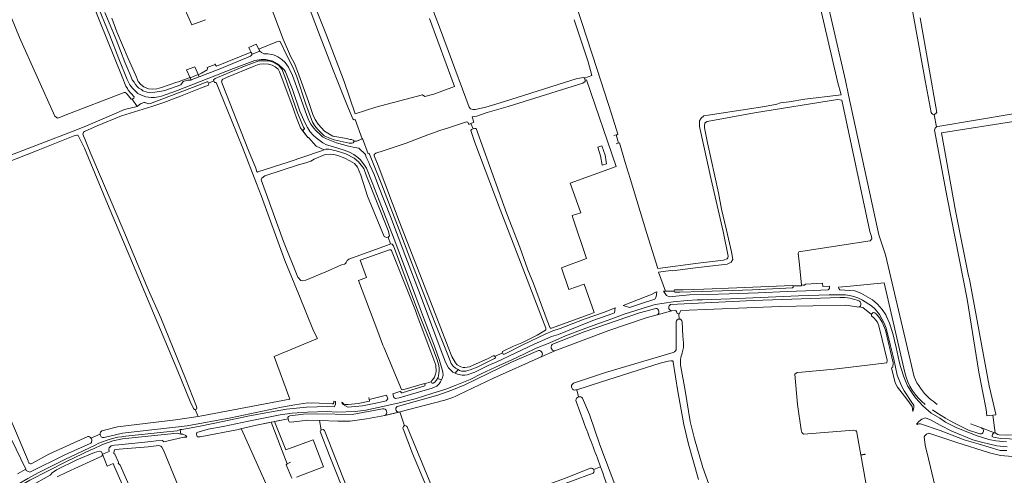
# Model space of a CAD drawing. Header units: metres. Extents: x 209813 to 223847, y 571801 to 587119.
# Tile 438 of 656: x 212218 to 212863, y 582831 to 583129. Entities that reach past the tile are written whole.
import ezdxf

# ---------------------------------------------------------------- set-up
doc = ezdxf.new("R2010")
doc.units = ezdxf.units.M
for name, color, linetype, lineweight in [('B-RO-GK-BESCHOEIING-G', 8, 'GK-BESCHOEIING', 0), ('B-RO-GR-GRAS-GV', 8, 'Continuous', 0), ('B-RO-GR-GROENVOORZIENING-GV', 8, 'Continuous', 0), ('B-RO-KW-KUNSTWERK_DEK-GV', 8, 'Continuous', 0), ('B-RO-KW-KUNSTWERK_STUW-GV', 8, 'Continuous', 0), ('B-RO-OG-WEG-GV', 8, 'Continuous', 0), ('B-RO-VH-VERHARDING_HALFVERHARDING-GV', 8, 'Continuous', 0), ('B-RO-VH-VERHARDING_PUIN-GV', 8, 'Continuous', 0)]:
    doc.layers.add(name, color=color, linetype=linetype, lineweight=lineweight)
doc.linetypes.add('GK-BESCHOEIING', pattern='A,30,-5,[1,NLCS.shx,S=1,R=0,X=0,Y=0],-5', length=40)

msp = doc.modelspace()

# ---------------------------------------------------------------- linework, layer by layer
at = {"layer": 'B-RO-GK-BESCHOEIING-G', "flags": 128}
for points in [[(212345.984, 583099.929), (212345.805, 583100.362)], [(212346.248, 583099.287), (212345.984, 583099.929)], [(212588.178, 583089.719), (212587.936, 583090.346), (212587.751, 583090.958)], [(212588.261, 583089.504), (212588.178, 583089.719)], [(212513.253, 583061.244), (212514.441, 583061.745)], [(212512.742, 583061.028), (212513.253, 583061.244)], [(212513.731, 583057.425), (212514.779, 583057.766)], [(212514.779, 583057.766), (212515.826, 583058.107)], [(212607.049, 583053.445), (212608.462, 583053.783)], [(212608.462, 583053.783), (212608.944, 583053.898)], [(212608.416, 583048.082), (212609.692, 583048.438)], [(212731.839, 582955.401), (212730.643, 582955.32)], [(212646.551, 582951.476), (212646.533, 582951.888)], [(212646.57, 582951.064), (212646.551, 582951.476)], [(212446.846, 582880.522), (212446.501, 582881.768)], [(212447.018, 582879.895), (212446.846, 582880.522)], [(212395.316, 582839.412), (212393.114, 582838.402)]]:
    msp.add_lwpolyline(points, dxfattribs=at)
at = {"layer": 'B-RO-GR-GRAS-GV', "flags": 128}
for points in [[(212436.743, 583049.734), (212438.632, 583049.762), (212442.059, 583051.302), (212437.567, 583063.954), (212436.904, 583063.772), (212435.996, 583064.325), (212432.173, 583073.749), (212423.259, 583096.334), (212413.656, 583121.142), (212406.383, 583140.106), (212390.086, 583182.081), (212384.943, 583195.601), (212380.219, 583206.994), (212379.676, 583208.001), (212378.841, 583208.605), (212377.693, 583208.665), (212376.345, 583208.393), (212375.686, 583208.806), (212375.321, 583209.638)], [(212355.365, 583200.19), (212353.4, 583199.49), (212333.628, 583191.9), (212306.777, 583181.622), (212314.598, 583162.745), (212317.083, 583156.484), (212320.951, 583147.656), (212323.602, 583148.233), (212327.35, 583147.483), (212328.475, 583145.047), (212328.662, 583141.767), (212323.959, 583140.596), (212326.498, 583135.187), (212327.182, 583133.889), (212330.633, 583125.944), (212339.61, 583129.343)], [(212361.528, 583190.675), (212362.122, 583190.876), (212362.681, 583190.777), (212375.123, 583157.104), (212390.454, 583116.587), (212395.245, 583105.494), (212397.856, 583100.598), (212399.908, 583095.502), (212407.038, 583075.82), (212409.867, 583067.301), (212411.312, 583064.024), (212413.255, 583060.865), (212417.473, 583056.403), (212423.056, 583053.124), (212431.941, 583051.439), (212434.227, 583050.852), (212435.232, 583050.775), (212436.659, 583050.117), (212436.743, 583049.734)], [(212814.843, 583068.548), (212812.883, 583079.105), (212810.842, 583089.475), (212793.703, 583184.877), (212793.74, 583185.335), (212793.782, 583185.567), (212793.848, 583185.793), (212793.936, 583186.012), (212794.046, 583186.22), (212794.176, 583186.417), (212794.325, 583186.599), (212794.492, 583186.765), (212794.675, 583186.913)], [(212582.209, 583138.829), (212595.994, 583096.709), (212605.466, 583067.656), (212609.688, 583054.3), (212608.944, 583053.898), (212608.462, 583053.783), (212610.026, 583048.489), (212610.698, 583048.592), (212614.397, 583035.852), (212617.597, 583025.258), (212628.55, 582989.275), (212635.711, 582966.411), (212662.308, 582969.752), (212678.889, 582971.772), (212681.12, 582972.631), (212681.347, 582972.78), (212681.507, 582973.019), (212681.604, 582973.333), (212681.873, 582974.503), (212678.487, 582990.593), (212670.652, 583024.644), (212663.16, 583059.282), (212663.026, 583062.996), (212664.241, 583064.762), (212665.966, 583066.305), (212668.776, 583066.802), (212705.79, 583072.558), (212713.674, 583074.047), (212716.016, 583074.887), (212721.848, 583075.414), (212732.046, 583077.153), (212754.125, 583079.881), (212755.743, 583080.049), (212753.554, 583088.882), (212732.927, 583177.517)], [(212738.31, 583177.439), (212758.626, 583089.453), (212760.683, 583079.869), (212780.452, 582988.28), (212784.877, 582975.283), (212803.562, 582895.284)], [(212146.127, 583014.529), (212171.492, 583024.992), (212228.528, 583046.904), (212255.824, 583057.441), (212262.838, 583060.334), (212274.878, 583065.571), (212286.495, 583070.39), (212294.768, 583072.356), (212291.609, 583077.176), (212290.873, 583077.349), (212288.166, 583080.475), (212287.559, 583081.286), (212287.057, 583081.714), (212286.399, 583081.603), (212247.765, 583066.879), (212244.577, 583065.403), (212242.607, 583064.812), (212240.916, 583066.066), (212217.777, 583117.622), (212198.107, 583165.814)], [(212405.071, 583153.859), (212418.772, 583119.211), (212430.282, 583088.875), (212437.616, 583067.668), (212451.133, 583071.941), (212481.667, 583080.01), (212483.16, 583079.045), (212489.114, 583080.553), (212502.603, 583085.66), (212486.241, 583130.166)], [(212487.172, 583139.353), (212492.874, 583124.43), (212498.476, 583109.219), (212512.276, 583072.069), (212513.175, 583070.924), (212514.724, 583070.519), (212516.116, 583070.448), (212523.108, 583071.963), (212535.351, 583075.626), (212582.876, 583090.763), (212587.341, 583091.406), (212587.751, 583090.958), (212592.647, 583092.721), (212590.209, 583101.701), (212581.004, 583129.337)], [(212807.539, 583130.597), (212818.44, 583068.451), (212816.863, 583067.039)], [(212334.737, 582869.401), (212337.19, 582869.776), (212394.887, 582880.625), (212384.572, 582908.678), (212412.932, 582920.39), (212410.311, 582925.475), (212400.705, 582949.184), (212391.594, 582971.549), (212375.921, 583014.118), (212372.98, 583021.931), (212363.978, 583045.171), (212356.632, 583063.595), (212348.931, 583082.356), (212346.589, 583088.115), (212345.462, 583088.24), (212345.18, 583088.892), (212345.04, 583089.345), (212341.451, 583087.851), (212341.667, 583087.337), (212341.472, 583086.485), (212336.324, 583084.509), (212323.264, 583079.175), (212312.331, 583075.096), (212304.318, 583072.536), (212295.807, 583069.922), (212284.588, 583066.364), (212268.548, 583059.688), (212260.29, 583056.133), (212259.615, 583055.74), (212259.48, 583054.986), (212259.313, 583054.411), (212264.544, 583041.427), (212286.632, 582989.245), (212301.46, 582954.087), (212310.229, 582934.084), (212326.399, 582894.271), (212333.724, 582875.848), (212333.996, 582874.72), (212333.714, 582874.197), (212332.828, 582873.895)], [(212818.784, 583059.398), (212820.556, 583059.658), (212867.123, 583067.464), (212915.277, 583075.798), (212925.54, 583077.222)], [(212926.062, 583072.906), (212921.288, 583071.928), (212871.546, 583063.065), (212821.608, 583055.3), (212830.71, 583004.076), (212839.177, 582961.467), (212839.886, 582959.339), (212846.41, 582923.629), (212852.829, 582889.353), (212857.126, 582870.977), (212857.161, 582870.434), (212855.275, 582870.141)], [(212513.253, 583061.244), (212511.989, 583060.71), (212511.287, 583062.268), (212510.667, 583062.35), (212509.916, 583062.178), (212499.417, 583058.803), (212493.075, 583056.647), (212485.256, 583053.813), (212470.902, 583048.37), (212455.833, 583043.39), (212451.008, 583041.862), (212449.94, 583041.023), (212449.983, 583040.154), (212452.635, 583033.905), (212466.346, 582997.41), (212489.871, 582936.902), (212498.437, 582914.712), (212500.897, 582908.735), (212503.241, 582904.458), (212504.316, 582903.154), (212506.703, 582901.961), (212508.374, 582901.538), (212509.381, 582901.377), (212512.37, 582901.933), (212524.576, 582907.415), (212528.053, 582909.009), (212528.809, 582909.007), (212528.996, 582908.83), (212529.084, 582908.672), (212534.045, 582910.954), (212533.941, 582911.155), (212534.071, 582911.863), (212541.175, 582915.411), (212546.673, 582917.618), (212556.671, 582922.568), (212562.149, 582925.875), (212562.532, 582926.212), (212562.336, 582927.193), (212546.938, 582967.673), (212532.445, 583004.932), (212515.861, 583048.801), (212513.289, 583056.713), (212513.731, 583057.425), (212514.779, 583057.766)], [(212818.325, 583059.152), (212816.863, 583067.039)], [(212840.471, 582864.585), (212847.709, 582861.826), (212856.323, 582858.743), (212856.672, 582858.567), (212855.275, 582870.141), (212851.316, 582869.688), (212850.719, 582873.921), (212845.956, 582898.395), (212838.283, 582946.152), (212825.187, 583012.827), (212817.013, 583056.86)], [(212271.699, 582860.02), (212281.976, 582862.682), (212320.019, 582867.152), (212334.737, 582869.401), (212332.828, 582873.895), (212332.375, 582873.975), (212331.802, 582874.539), (212329.618, 582879.175), (212321.487, 582899.042), (212297.017, 582957.285), (212275.358, 583008.617), (212260.29, 583045.238), (212256.226, 583053.549), (212255.823, 583053.71), (212255.327, 583053.756), (212254.2, 583053.544), (212253.002, 583052.98), (212229.915, 583043.883), (212208.366, 583035.37), (212168.698, 583019.791), (212148.935, 583011.546)], [(212599.03, 583046.702), (212596.49, 583045.855), (212598.289, 583040.14), (212599.245, 583034.059)], [(212599.03, 583046.702), (212601.253, 583040.669), (212602.205, 583034.848), (212599.245, 583034.059)], [(212766.141, 582941.099), (212758.817, 582942.206), (212715.665, 582941.35), (212650.783, 582938.846), (212650.143, 582937.476), (212650.051, 582936.828), (212649.505, 582936.638), (212649.771, 582933.159)], [(212775.112, 582808.465), (212770.673, 582833.401), (212765.836, 582859.866), (212765.069, 582859.987), (212763.867, 582860.326), (212744.919, 582858.788), (212731.096, 582857.845), (212730.201, 582858.93), (212729.74, 582860.629), (212727.226, 582877.318), (212725.608, 582896.993), (212727.088, 582898.28), (212730.082, 582898.41), (212751.334, 582900.298), (212785.863, 582904.492), (212785.903, 582906.335), (212782.722, 582919.838), (212780.606, 582928.734), (212779.692, 582931.139), (212777.43, 582933.864), (212775.74, 582935.379), (212775.694, 582936.177), (212769.931, 582940.78), (212767.501, 582941.178)], [(212649.505, 582936.638), (212648.355, 582936.767), (212648.232, 582937.723), (212647.588, 582938.722), (212644.937, 582938.62), (212628.254, 582933.949), (212603.731, 582925.802), (212568.429, 582912.353), (212559.319, 582908.395), (212528.082, 582894.408), (212505.327, 582883.53)], [(212647.835, 582914.035), (212647.878, 582931.357)], [(212651.828, 582931.453), (212652.136, 582922.045), (212652.67, 582917.714), (212652.544, 582914.481), (212651.781, 582911.085)], [(212216.498, 582831.727), (212221.879, 582834.817), (212212.397, 582854.804), (212203.662, 582875.562), (212185.575, 582913.917)], [(212189.797, 582916.698), (212203.136, 582887.359), (212215.116, 582859.855), (212223.435, 582840.372)], [(212580.242, 582890.982), (212580.59, 582891.156), (212601.417, 582898.128), (212645.894, 582911.247)], [(212637.359, 582904.205), (212598.336, 582891.775), (212582.647, 582886.921)], [(212644.605, 582905.865), (212644.229, 582905.786)], [(212662.354, 582828.04), (212655.871, 582851.246), (212652.851, 582864.096), (212648.962, 582885.658), (212645.905, 582905.008)], [(212650.834, 582901.881), (212653.7, 582886.394), (212656.921, 582866.096), (212659.694, 582854.794), (212665.255, 582835.976), (212670.208, 582822.022)], [(212583.943, 582882.264), (212582.647, 582886.921), (212582.194, 582886.78)], [(212585.948, 582881.855), (212586.391, 582881.291), (212590.987, 582870.637), (212597.78, 582850.677), (212608.285, 582823.158), (212619.46, 582793.319), (212628.246, 582770.673)], [(212489.496, 582878.393), (212466.794, 582872.356), (212469.811, 582863.274)], [(212587.058, 582866.027), (212582.257, 582879.192)], [(212466.794, 582872.356), (212457.043, 582869.936), (212445.098, 582867.712), (212434.359, 582866.286), (212426.255, 582866.317), (212414.116, 582866.726)], [(212396.152, 582828.934), (212392.374, 582837.752), (212393.114, 582838.402), (212382.661, 582865.618), (212372.988, 582863.739), (212362.446, 582861.309), (212363.221, 582861.115), (212381.323, 582820.738)], [(212414.116, 582866.726), (212406.522, 582866.982), (212395.611, 582865.724), (212394.366, 582865.901), (212393.834, 582866.668), (212393.675, 582867.731), (212384.827, 582866.034), (212392.255, 582847.448), (212410.149, 582854.024), (212416.744, 582836.291), (212399.169, 582829.685)], [(212414.116, 582866.726), (212415.292, 582860.533), (212416.518, 582860.902), (212417.416, 582860.25), (212432.37, 582822.425)], [(212471.635, 582862.67), (212495.969, 582803.75), (212497.688, 582801.766), (212499.012, 582801.369), (212502.319, 582802.692), (212575.344, 582829.018), (212591.067, 582835.253)], [(212856.672, 582858.567), (212858.437, 582857.598), (212859.272, 582857.285), (212863.974, 582857.137), (212877.11, 582857.327), (212885.927, 582857.435), (212899.692, 582857.468), (212909.875, 582857.384), (212919.87, 582857.35), (212927.488, 582857.389), (212930.871, 582857.389), (212930.871, 582862.481)], [(212225.903, 582838.55), (212236.922, 582844.617), (212262.513, 582856.194)], [(212264.58, 582855.248), (212270.489, 582857.766)], [(212429.225, 582822.349), (212420.652, 582844.26), (212414.739, 582859.475), (212415.056, 582860.462), (212415.292, 582860.533)], [(212526.233, 582721.098), (212518.58, 582740.265), (212504.557, 582775.19), (212486.301, 582818.052), (212484.864, 582821.824), (212475.227, 582845.214), (212469.065, 582861.181)], [(212868.06, 582843.158), (212860.097, 582843.735), (212852.916, 582845.587), (212830.974, 582852.614), (212813.37, 582858.422), (212811.705, 582857.867), (212810.565, 582856.757), (212810.143, 582856.135), (212810.841, 582850.664), (212813.162, 582840.669), (212820.184, 582811.168), (212828.564, 582775.394), (212835.801, 582746.363), (212844.146, 582711.213), (212865.073, 582625.389)], [(212328.228, 582807.92), (212312.043, 582847.277), (212310.983, 582849.268), (212310.214, 582849.884), (212309.086, 582850.378), (212301.93, 582849.582), (212283.027, 582847.966), (212279.914, 582847.479), (212279.592, 582845.46), (212279.592, 582845.074), (212280.184, 582844.647), (212282.541, 582839.339), (212282.302, 582838.605), (212282.451, 582838.673), (212283.578, 582837.493), (212296.224, 582809.249)], [(212344, 582690.723), (212331.267, 582719.425), (212287.49, 582819.522), (212280.054, 582836.376), (212279.191, 582838.522), (212275.161, 582836.809), (212272.167, 582844.734), (212271.616, 582843.334), (212248.787, 582832.823), (212242.494, 582829.901)], [(212593.795, 582834.603), (212598.309, 582836.386)], [(212599.119, 582834.209), (212598.309, 582836.386)], [(212593.37, 582832.259), (212579.358, 582827.063), (212522.738, 582806.293), (212501.703, 582797.826), (212500.777, 582796.371), (212501.306, 582793.196), (212508.715, 582775.204), (212528.955, 582723.61), (212530.014, 582722.817), (212532.659, 582723.346), (212576.183, 582741.867), (212583.459, 582743.19), (212605.288, 582753.244), (212619.84, 582758.535), (212620.017, 582758.562), (212625.405, 582759.925)]]:
    msp.add_lwpolyline(points, dxfattribs=at)
for points in [[(212367.728, 583043.52), (212372.523, 583031.951), (212373.185, 583029.609), (212373.515, 583029.516), (212373.835, 583029.573), (212393.66, 583036.006), (212414.869, 583043.12), (212417.268, 583043.987), (212411.991, 583046.552), (212406.979, 583052.225), (212406.666, 583052.235), (212403.514, 583056.068), (212401.842, 583058.536), (212399.157, 583065.118), (212396.107, 583073.865), (212389.215, 583092.263), (212388.035, 583095.205), (212387.049, 583096.932), (212386.133, 583097.742), (212385.094, 583098.465), (212383.209, 583099.434), (212380.775, 583100.238), (212377.719, 583100.49), (212375.07, 583100.193), (212373.573, 583099.858), (212371.354, 583098.902), (212353.412, 583091.382), (212351.966, 583090.705), (212351.013, 583090.354), (212350.607, 583090.143), (212350.273, 583089.561), (212350.118, 583089.036), (212350.47, 583087.538)], [(212589.057, 583090.033), (212588.178, 583089.719), (212588.261, 583089.504), (212588.154, 583088.843), (212586.746, 583087.814), (212537.726, 583072.503), (212524.118, 583068.524), (212517.283, 583066.192), (212514.195, 583065.594), (212515.341, 583062.125), (212513.253, 583061.244), (212514.779, 583057.766), (212515.826, 583058.107), (212516.841, 583057.972), (212536.992, 583002.171), (212545.358, 582980.241), (212550.718, 582965.522), (212554.365, 582956.452), (212563.235, 582932.353), (212565.25, 582927.291), (212566.21, 582927.297), (212590.774, 582936.257), (212594.173, 582937.555), (212587.472, 582956.138), (212577.41, 582952.557), (212572.726, 582966.793), (212589.138, 582972.767), (212580.303, 582998.819), (212579.626, 583001.023), (212585.34, 583002.777), (212578.413, 583022.289), (212608.55, 583033.187)], [(212728.241, 582970.634), (212727.658, 582976.369), (212728.186, 582977.197), (212730.81, 582977.655), (212774.868, 582984.443), (212775.874, 582985.752), (212775.662, 582987.39), (212774.611, 582990.454), (212756.193, 583076.622), (212753.501, 583077.097), (212699.139, 583068.242), (212668.006, 583062.567), (212667.097, 583062.062), (212666.654, 583061.518), (212666.352, 583059.972), (212666.329, 583058.559), (212668.286, 583048.748), (212675.504, 583015.789), (212677.568, 583005.124), (212680.803, 582991.396), (212684.007, 582977.179), (212684.822, 582972.188), (212683.836, 582970.417), (212681.103, 582969.175), (212660.537, 582966.831), (212645.498, 582964.711), (212644.341, 582964.909), (212636.299, 582963.929), (212640.781, 582951.457), (212646.551, 582951.476), (212646.533, 582951.888), (212646.745, 582952.428), (212652.373, 582952.377), (212666.019, 582952.769), (212687.5, 582953.614), (212724.035, 582955.205), (212724.497, 582954.855), (212729.956, 582955.005), (212729.904, 582955.645)], [(212459.263, 582986.903), (212458.032, 582986.529), (212456.467, 582987.193), (212445.588, 583013.762), (212441.217, 583027.548), (212439.088, 583032.647), (212437.092, 583035.028), (212434.126, 583036.954), (212430.805, 583038.59), (212426.226, 583040.322), (212423.632, 583041.086), (212421.439, 583041.276), (212417.956, 583041.072), (212410.661, 583037.967), (212408.552, 583036.645), (212405.355, 583035.484), (212402.925, 583034.815), (212401.058, 583034.55), (212378.438, 583027.117), (212376.416, 583025.574), (212375.965, 583024.399), (212379.559, 583014.758), (212390.65, 582984.053), (212400.027, 582960.554), (212401.935, 582958.441), (212403.292, 582958.212), (212405.211, 582958.6), (212417.324, 582963.69), (212417.826, 582964.004), (212428.658, 582968.767), (212430.597, 582969.228), (212431.25, 582969.633), (212431.661, 582970.22), (212431.898, 582970.712), (212432.242, 582971.597), (212433.427, 582972.499), (212458.743, 582981.657), (212460.186, 582982.271), (212460.773, 582982.412)], [(212468.772, 582886.751), (212482.896, 582890.979), (212483.021, 582890.851), (212487.162, 582892.109), (212487.479, 582892.333), (212487.68, 582892.943), (212488.426, 582893.59), (212489.472, 582895.15), (212490.284, 582897.083), (212490.722, 582898.79), (212490.329, 582902.873), (212487.039, 582911.692), (212478.247, 582935.421), (212477.066, 582938.769), (212461.356, 582978.115), (212460.884, 582978.46), (212459.998, 582978.523), (212440.813, 582971.722), (212445.02, 582960.339), (212439.729, 582958.354), (212452.332, 582925.046), (212455.725, 582916.041), (212456.358, 582914.775), (212467.962, 582887.086)]]:
    msp.add_lwpolyline(points, close=True, dxfattribs=at)
at = {"layer": 'B-RO-GR-GRAS-GV'}
for points in [[(212816.863, 583067.039, -0.2968213), (212814.843, 583068.548)], [(212817.013, 583056.86, -0.2476045), (212818.325, 583059.152)], [(212767.501, 582941.178, -0.1653957), (212766.141, 582941.099)], [(212645.894, 582911.247, 0.3505893), (212647.835, 582914.035)], [(212651.781, 582911.085, 0.1258876), (212650.834, 582901.881)], [(212644.229, 582905.786, 0.0772862), (212637.359, 582904.205)], [(212645.905, 582905.008, 0.5024831), (212644.605, 582905.865)], [(212803.562, 582895.284, 0.1051461), (212813.555, 582881.394)], [(212505.327, 582883.53, -0.0648681), (212489.496, 582878.393)], [(212813.555, 582881.394, 0.0142848), (212818.756, 582877.303)], [(212598.309, 582836.386, 0.0031484), (212587.058, 582866.027)], [(212262.513, 582856.194, -0.232096), (212264.58, 582855.248)], [(212270.489, 582857.766, -0.2847085), (212271.699, 582860.02)], [(212223.435, 582840.372, 0.558208), (212225.903, 582838.55)], [(212612.674, 582797.308, -0.0162411), (212599.119, 582834.209)]]:
    msp.add_lwpolyline(points, format="xyb", dxfattribs=at)
for centre, radius, start, end in [((212649.858, 582931.171), 1.99, 8.142061, 171.887339), ((212581.573, 582889.046), 2.349, 124.503237, 286.478898), ((212584.516, 582879.953), 2.381, 53.022652, 200.535228), ((212470.367, 582861.897), 1.485, 31.369929, 206.264806), ((212592.137, 582833.693), 1.891, 310.687148, 127.014126)]:
    msp.add_arc(centre, radius, start, end, dxfattribs=at)
at = {"layer": 'B-RO-GR-GROENVOORZIENING-GV', "flags": 128}
for points in [[(212424.68, 582879.232), (212423.697, 582879.378), (212423.657, 582878.689), (212423.576, 582878.214), (212423.166, 582877.743), (212422.523, 582877.675), (212413.91, 582878.122), (212410.612, 582878.276), (212408.777, 582878.194), (212406.523, 582878.255), (212398.039, 582876.974), (212389.33, 582875.398), (212356.143, 582868.57), (212327.512, 582863.274), (212285.116, 582858.443), (212273.102, 582855.497)], [(212287.404, 582856.433), (212312.093, 582859.035), (212320.905, 582859.921), (212322.909, 582860.775), (212324.326, 582860.723), (212336.1, 582863.092), (212350.916, 582866.14), (212367.188, 582869.531), (212381.448, 582872.276), (212392.504, 582874.105), (212405.684, 582875.564), (212419.595, 582875.806), (212423.773, 582875.68), (212424.7, 582877.189), (212424.68, 582879.232)], [(212211.218, 582816.041), (212237.798, 582830.846), (212238.037, 582831.203), (212239.16, 582832.41), (212241.907, 582834.378), (212255.311, 582840.975), (212266.93, 582845.845), (212269.956, 582846.537), (212271.514, 582846.201), (212272.167, 582844.734), (212276.485, 582846.477), (212276.171, 582847.944), (212276.541, 582848.912), (212277.808, 582850.036), (212279.956, 582850.626), (212282.751, 582850.892), (212304.041, 582853.026), (212307.367, 582853.507), (212311.42, 582853.604), (212312.207, 582852.742), (212325.369, 582855.799), (212327.3, 582855.857), (212326.669, 582856.919), (212324.769, 582857.705), (212323.37, 582857.847), (212321.045, 582858.38), (212285.219, 582854.699), (212278.876, 582853.403)], [(212286.178, 582453.138), (212279.815, 582469.149), (212267.194, 582497.226), (212235.935, 582565.101), (212192.628, 582658.803), (212141.029, 582770.8), (212138.039, 582777.015), (212137.091, 582780.648), (212139.391, 582782.743), (212142.325, 582781.607), (212144.778, 582782.464), (212161.117, 582792.046), (212209.038, 582820.574), (212209.529, 582820.584), (212223.134, 582828.696), (212230.056, 582832.476), (212247.388, 582841.111), (212267.332, 582850.667)], [(212264.14, 582851.622), (212247.466, 582844.174), (212224.466, 582832.769), (212222.232, 582834.073), (212221.879, 582834.817), (212216.498, 582831.727)], [(212264.584, 582847.404), (212248.63, 582839.803), (212224.51, 582827.603), (212209.963, 582819.012), (212147.518, 582781.536), (212144.197, 582778.894), (212142.539, 582777.201)]]:
    msp.add_lwpolyline(points, dxfattribs=at)
at = {"layer": 'B-RO-GR-GROENVOORZIENING-GV'}
for points in [[(212273.102, 582855.497, -0.4207187), (212270.489, 582857.766)], [(212264.58, 582855.248, -0.4225074), (212264.14, 582851.622)], [(212278.876, 582853.403, 0.0385519), (212264.584, 582847.404)]]:
    msp.add_lwpolyline(points, format="xyb", dxfattribs=at)
at = {"layer": 'B-RO-KW-KUNSTWERK_DEK-GV', "flags": 128}
for points in [[(212368.667, 583109.616), (212369.467, 583107.767), (212370.084, 583106.78), (212375.174, 583108.753), (212372.849, 583113.334), (212367.988, 583111.185)], [(212333.36, 583096.558), (212332.514, 583098.467), (212327.23, 583096.388), (212329.502, 583091.225), (212334.786, 583093.34)]]:
    msp.add_lwpolyline(points, close=True, dxfattribs=at)
at = {"layer": 'B-RO-KW-KUNSTWERK_STUW-GV', "flags": 128}
msp.add_lwpolyline([(212771.155, 582844.658), (212768.694, 582844.228), (212768.741, 582843.972), (212771.531, 582844.459), (212771.49, 582844.716)], close=True, dxfattribs=at)
at = {"layer": 'B-RO-OG-WEG-GV', "flags": 128}
for points in [[(212265.451, 583140.51), (212284.927, 583091.882), (212287.451, 583085.813), (212288.503, 583084.304), (212289.028, 583083.22), (212292.932, 583078.781), (212292.668, 583077.964), (212291.609, 583077.176), (212294.768, 583072.356), (212296.268, 583073.741), (212296.821, 583073.962), (212297.5, 583074.468), (212299.152, 583074.98), (212299.829, 583075.047), (212300.275, 583074.943), (212300.537, 583074.772), (212302.291, 583074.292), (212303.602, 583074.429), (212315.526, 583079.049), (212335.718, 583086.661), (212340.344, 583088.68), (212341.144, 583088.583), (212341.451, 583087.851), (212345.04, 583089.345), (212344.88, 583089.861), (212345.921, 583090.892), (212351.626, 583093.099), (212364.01, 583098.429), (212374.423, 583102.333), (212380.552, 583102.471), (212381.797, 583102.171), (212383.994, 583101.423), (212387.279, 583099.437), (212389.796, 583096.73), (212390.124, 583095.369), (212391.462, 583092.183), (212393.18, 583087.126), (212399.864, 583068.402), (212403.688, 583058.997), (212404.281, 583058.155), (212404.3, 583057.98), (212404.292, 583057.795), (212404.213, 583057.531), (212404.06, 583057.301), (212403.923, 583057.177), (212403.765, 583057.083), (212403.591, 583057.022), (212403.408, 583056.996), (212403.133, 583057.026), (212402.88, 583057.136), (212402.669, 583057.315), (212405.439, 583053.607), (212406.666, 583052.235), (212406.979, 583052.225), (212411.991, 583046.552), (212417.268, 583043.987), (212418.451, 583044.415), (212420.371, 583044.469), (212425.144, 583043.5), (212431.379, 583041.509), (212436.889, 583038.607), (212439.713, 583036.238), (212443.152, 583031.74), (212444.844, 583027.357), (212459.287, 582991.131), (212459.897, 582988.847), (212460.05, 582987.808), (212459.817, 582987.401), (212459.263, 582986.903), (212460.773, 582982.412), (212461.038, 582982.476), (212461.724, 582982.333), (212462.744, 582981.167), (212478.473, 582939.125), (212478.937, 582938.006), (212488.155, 582914.537), (212491.202, 582906.438), (212492.274, 582902.702), (212492.618, 582900.883), (212492.636, 582899.414), (212492.442, 582897.543), (212491.892, 582894.968), (212491.48, 582894.22)], [(212494.109, 582893.387), (212494.505, 582894.237), (212495.196, 582896.384), (212495.027, 582898.093), (212494.66, 582900.243), (212492.842, 582906.12), (212489.46, 582915.327), (212482.28, 582934.184), (212472.909, 582959.449), (212463.14, 582985.514), (212454.898, 583006.848), (212448.721, 583022.559), (212444.935, 583032.062), (212444.207, 583033.342), (212441.029, 583037.471), (212439.407, 583038.948), (212436.745, 583041.008), (212433.913, 583042.637), (212430.45, 583043.9), (212422.821, 583046.255), (212418.892, 583047.44), (212416.35, 583048.631), (212412.017, 583052.024), (212410.089, 583053.666), (212408.174, 583055.916), (212406.284, 583058.627), (212404.736, 583061.446), (212401.308, 583069.436), (212396.648, 583083.676), (212392.006, 583095.181), (212391.082, 583096.404), (212389.62, 583097.972), (212386.732, 583100.404), (212383.614, 583102.13), (212378.998, 583103.158), (212376.074, 583103.158), (212371.79, 583102.626), (212357.807, 583097.279), (212320.566, 583082.745), (212310.811, 583079.33), (212308.827, 583078.809), (212306.242, 583078.447), (212304.052, 583078.4), (212300.602, 583078.737), (212297.593, 583079.849), (212295.343, 583080.983), (212293.218, 583082.866), (212291.708, 583084.464), (212290.12, 583086.549), (212288.189, 583090.041), (212282.724, 583103.778), (212276.835, 583118.99), (212268.032, 583140.838)], [(212273.689, 583133.987), (212281.036, 583116.256), (212286.715, 583101.434), (212290.651, 583092.365), (212291.573, 583090.022), (212292.874, 583088.436), (212293.736, 583086.917), (212294.754, 583085.557), (212295.981, 583084.543), (212297.691, 583083.524), (212298.592, 583082.717), (212301.44, 583081.74), (212302.841, 583081.599), (212306.3, 583081.787), (212310.648, 583082.472), (212312.841, 583082.961), (212323.332, 583086.755), (212324.982, 583088.816), (212327.87, 583089.697), (212329.966, 583089.749), (212330.144, 583089.82), (212329.395, 583091.468), (212328.892, 583091.237), (212324.774, 583089.702), (212324.401, 583089.612), (212323.475, 583089.199), (212321.962, 583088.65), (212320.876, 583088.363), (212310.759, 583084.863), (212307.675, 583084.066), (212304.7, 583083.869), (212302.331, 583084), (212299.141, 583085.42), (212297.124, 583086.961), (212295.523, 583088.816), (212293.907, 583092.69), (212288.872, 583103.943), (212281.484, 583121.455), (212278.153, 583130.354)], [(212797.562, 582898.123), (212784.109, 582956.83), (212761.68, 582954.682), (212754.212, 582954.076), (212754.253, 582953.206), (212754.996, 582952.448), (212764.865, 582951.784), (212768.623, 582950.213), (212776.264, 582945.861), (212779.592, 582943.005), (212782.598, 582939.411), (212784.999, 582935.948), (212785.553, 582934.758), (212785.697, 582934.363), (212786.465, 582932.979), (212787.591, 582930.558), (212789.68, 582923.642), (212791.79, 582914.665), (212793.789, 582905.49), (212794.598, 582902.023), (212796.897, 582895.24), (212799.362, 582889.346), (212802.655, 582884.513), (212804.595, 582881.644), (212809.418, 582876.41), (212814.896, 582871.634), (212820.403, 582868.284), (212824.092, 582865.716), (212831.619, 582861.962), (212839.94, 582858.596), (212844.924, 582856.659), (212852.645, 582854.363), (212857.03, 582853.516), (212864.153, 582852.759)], [(212767.501, 582941.178), (212769.931, 582940.78), (212775.694, 582936.177), (212775.68, 582936.414), (212776.815, 582937.492), (212777.968, 582937.24), (212779.027, 582936.309), (212780.982, 582933.93), (212782.62, 582931.093), (212784.863, 582925.88), (212789.815, 582904.6), (212789.716, 582901.663), (212788.835, 582901.165), (212791.157, 582891.492), (212792.827, 582888.51), (212798.762, 582880.753), (212802.398, 582875.912), (212802.861, 582872.644), (212803.529, 582875.133), (212803.5, 582876.782), (212802.576, 582877.908), (212797.182, 582886.067), (212795.303, 582889.341), (212792.614, 582896.51), (212790.307, 582906.884), (212788.022, 582916.461), (212785.224, 582927.206), (212783.998, 582930.509), (212780.851, 582936.232), (212778.041, 582939.654), (212775.637, 582941.812), (212769.909, 582945.642), (212766.777, 582947.08), (212764.228, 582947.939), (212761.345, 582948.631), (212758.772, 582948.982), (212748.02, 582948.958), (212727.855, 582948.313), (212683.209, 582946.399), (212664.863, 582945.829), (212661.474, 582945.771), (212655.124, 582945.245), (212645.745, 582944.501), (212633.951, 582942.773), (212629.119, 582941.154), (212614.411, 582936.57), (212605.766, 582933.322), (212598.153, 582930.711), (212586.909, 582926.622), (212575.228, 582922.22), (212564.964, 582917.593), (212556.147, 582914.043), (212548.436, 582910.327), (212540.112, 582906.56), (212531.953, 582902.742), (212520.589, 582897.608), (212512.844, 582893.662), (212503.125, 582889.762), (212496.864, 582887.185), (212487.818, 582884.425), (212476.966, 582880.966), (212466.302, 582878.232), (212457.766, 582876.327), (212444.515, 582873.589), (212437.654, 582872.706), (212425.665, 582872.254), (212419.336, 582872.624), (212406.363, 582872.247), (212396.383, 582871.62), (212388.45, 582870.376), (212378.691, 582868.412), (212367.682, 582866.287), (212351.046, 582862.789), (212341.421, 582860.966), (212333.935, 582858.888), (212333.767, 582857.716), (212334.049, 582856.011), (212336.002, 582856.097), (212361.107, 582860.773), (212362.446, 582861.309), (212372.988, 582863.739), (212378.357, 582864.792), (212393.675, 582867.731), (212393.516, 582868.794), (212393.82, 582869.257), (212394.81, 582869.772), (212403.799, 582870.974), (212413.224, 582871.049), (212435.535, 582870.767), (212455.54, 582874.428)], [(212644.108, 582942.739), (212698.294, 582945.281), (212754.994, 582947.22)], [(212503.11, 582897.682), (212504.515, 582897.044), (212507.577, 582896.518), (212509.426, 582896.5), (212510.825, 582896.696), (212515.882, 582898.414), (212524.653, 582902.661), (212530.38, 582905.099), (212542.309, 582910.938), (212554.757, 582916.664), (212563.658, 582920.588), (212566.117, 582921.714), (212570.675, 582923.166), (212584.154, 582928.546), (212593.311, 582932.259), (212606.22, 582936.767), (212607.315, 582937.195), (212607.925, 582940.451), (212600.896, 582937.779), (212587.613, 582933.208), (212571.768, 582927.038), (212566.952, 582925.439), (212562.116, 582923.265), (212547.395, 582916.199), (212535.897, 582910.396), (212535.173, 582910.175), (212534.433, 582910.206), (212534.045, 582910.954), (212529.084, 582908.672), (212529.271, 582908.337), (212529.41, 582907.779), (212528.936, 582907.349), (212517.411, 582901.652), (212512.821, 582899.895), (212511.464, 582899.442), (212510.11, 582899.099), (212508.79, 582898.96), (212507.325, 582899.089), (212505.869, 582899.532), (212504.94, 582900.045)], [(212567.371, 582916.95), (212587.609, 582924.731), (212623.85, 582937.338), (212634.392, 582940.191)], [(212635.365, 582935.94), (212644.937, 582938.62), (212644.394, 582938.599)], [(212465.85, 582876.21), (212491.706, 582883.28), (212500.907, 582886.577), (212509.425, 582890.026), (212539.935, 582904.874), (212557.58, 582912.599)], [(212559.319, 582908.395), (212568.429, 582912.353)], [(212457.043, 582869.936), (212466.296, 582872.223)], [(212864.644, 582849.451), (212857.902, 582850.067), (212847.655, 582852.425), (212842.182, 582853.978), (212828.348, 582859.735), (212820.706, 582863.638), (212814.772, 582867.03), (212811.052, 582868.392), (212808.615, 582867.672), (212806.642, 582866.068), (212805.199, 582864.38), (212805.679, 582864.191), (212805.731, 582864.376), (212806.75, 582864.637), (212807.894, 582864.444), (212820.589, 582860.166), (212836.361, 582854.117), (212845.599, 582851.334), (212859.98, 582847.04), (212864.426, 582847.058)], [(212885.928, 582856.344), (212885.927, 582857.435), (212880.783, 582857.261), (212880.831, 582854.419), (212872.056, 582854.596), (212860.264, 582854.99), (212855.526, 582855.711), (212855.114, 582856.038), (212854.801, 582856.35), (212854.801, 582856.984), (212854.858, 582857.472), (212855.292, 582858.273), (212855.638, 582858.474), (212856.323, 582858.743), (212847.709, 582861.826)], [(212846.088, 582858.151), (212839.244, 582860.496)]]:
    msp.add_lwpolyline(points, dxfattribs=at)
for points in [[(212374.611, 583109.862), (212375.174, 583108.753), (212376.211, 583107.775), (212377.669, 583107.053), (212380.4, 583107.008), (212384.17, 583106.358), (212385.693, 583105.748), (212387.001, 583105.066), (212389.639, 583103.344), (212391.668, 583101.255), (212393.962, 583098.248), (212396.564, 583092.806), (212401.203, 583080.102), (212405.985, 583066.55), (212407.302, 583063.365), (212408.579, 583060.982), (212410.37, 583058.381), (212412.184, 583056.199), (212414.46, 583054.391), (212416.151, 583052.637), (212418.787, 583051.251), (212425.377, 583048.743), (212433.137, 583046.485), (212437.27, 583045.563), (212439.877, 583045.167), (212444.401, 583041.048), (212444.511, 583039.991), (212445.156, 583038.336), (212446.586, 583035.671), (212447.171, 583034.083), (212450.089, 583027.908), (212452.952, 583020.349), (212460.746, 583000.428), (212470.759, 582973.845), (212480.101, 582949.191), (212487.584, 582929.329), (212493.26, 582914.087), (212496.8, 582904.955), (212498.708, 582901.17), (212501.564, 582898.427), (212503.11, 582897.682), (212504.94, 582900.045), (212503.268, 582900.97), (212501.764, 582902.326), (212500.55, 582904.165), (212498.176, 582909.654), (212489.41, 582932.063), (212474.742, 582969.767), (212467.512, 582988.805), (212455.069, 583021.159), (212449.214, 583035.755), (212447.011, 583041.309), (212447.066, 583041.674), (212446.17, 583041.34), (212442.401, 583051.456), (212438.632, 583049.762), (212436.743, 583049.734), (212436.635, 583049.299), (212436.32, 583048.618), (212435.384, 583048.326), (212433.693, 583048.386), (212423.871, 583050.68), (212421.382, 583051.522), (212417.313, 583053.284), (212412.957, 583057.628), (212411.185, 583059.808), (212409.699, 583062.224), (212405.299, 583073.926), (212399.273, 583091.984), (212396.908, 583097.896), (212392.523, 583106.405), (212388.564, 583115.071), (212387.779, 583115.212), (212386.727, 583114.964), (212374.96, 583110.146)], [(212346.248, 583099.287), (212345.984, 583099.929), (212340.703, 583097.948), (212340.852, 583097.438), (212340.746, 583096.522), (212336.898, 583094.194), (212335.735, 583093.665), (212334.786, 583093.34), (212335.474, 583091.935), (212348.494, 583096.931), (212369.102, 583105.335), (212369.525, 583105.846), (212369.983, 583106.286), (212370.084, 583106.78), (212369.467, 583107.767), (212369.328, 583108.088), (212368.8, 583107.855), (212346.836, 583098.907)], [(212724.497, 582954.855), (212724.489, 582954.06), (212724.072, 582953.578), (212697.699, 582952.383), (212664.904, 582951.255), (212650.182, 582950.728), (212646.972, 582950.734), (212646.57, 582951.064), (212646.551, 582951.476), (212639.589, 582951.379), (212641.536, 582948.631), (212643.502, 582947.854), (212649.837, 582948.503), (212656.632, 582948.966), (212668.42, 582949.327), (212682.457, 582949.782), (212701.562, 582950.437), (212720.55, 582951.2), (212732.654, 582951.77), (212747.275, 582952.327), (212748.252, 582953.184), (212748.212, 582954.815), (212743.751, 582954.586), (212743.638, 582956.775), (212732.451, 582955.951), (212731.839, 582955.401), (212730.643, 582955.32), (212729.904, 582955.645), (212729.956, 582955.005)], [(212613.015, 582942.165), (212613.095, 582941.971), (212617.129, 582940.823), (212623.863, 582942.961), (212633.816, 582946.268), (212634.685, 582947.693), (212635.055, 582950.935), (212633.406, 582950.442), (212633.084, 582949.918)], [(212491.126, 582889.164), (212492.623, 582890.771), (212493.521, 582892.124), (212494.109, 582893.387), (212491.48, 582894.22), (212490.841, 582893.061), (212489.644, 582891.922), (212488.739, 582891.197), (212488.21, 582891.138), (212488.021, 582891.148), (212487.674, 582891.35), (212487.354, 582891.953), (212487.479, 582892.333), (212487.162, 582892.109), (212483.021, 582890.851), (212483.249, 582890.617), (212483.45, 582889.952), (212483.239, 582889.529), (212468.252, 582884.758), (212468.039, 582884.792), (212467.874, 582884.856), (212467.66, 582885.01), (212467.547, 582885.146), (212467.435, 582885.385), (212467.403, 582885.558), (212467.406, 582885.735), (212467.445, 582885.907), (212462.168, 582884.095), (212462.976, 582881.718), (212463.962, 582881.207), (212466.312, 582881.636), (212481.242, 582886.049), (212487.92, 582887.86)], [(212428.891, 582878.703), (212429.221, 582877.471), (212432.847, 582875.516), (212442.459, 582876.331), (212452.262, 582878.334), (212457.979, 582879.62), (212458.883, 582880.884), (212458.122, 582883.305), (212446.846, 582880.522), (212447.018, 582879.895), (212447.072, 582879.568), (212446.911, 582879.329), (212439.557, 582877.858), (212432.894, 582877.132), (212431.424, 582877.171), (212430.797, 582877.227), (212430.222, 582877.49), (212429.719, 582877.896), (212429.491, 582878.624)]]:
    msp.add_lwpolyline(points, close=True, dxfattribs=at)
at = {"layer": 'B-RO-OG-WEG-GV'}
for points in [[(212754.994, 582947.22, -0.1248094), (212767.822, 582944.947)], [(212634.392, 582940.191, -0.7609233), (212635.365, 582935.94)], [(212644.394, 582938.599, -0.6352709), (212644.108, 582942.739)], [(212767.822, 582944.947, -0.6137357), (212767.501, 582941.178)], [(212568.429, 582912.353, -0.8584253), (212567.371, 582916.95)], [(212557.58, 582912.599, -0.7604284), (212559.319, 582908.395)], [(212810.84, 582877.291, -0.1720781), (212797.562, 582898.123)], [(212466.296, 582872.223, -0.9209998), (212465.85, 582876.21)], [(212455.54, 582874.428, -0.8456503), (212457.043, 582869.936)], [(212839.244, 582860.496, -0.0492688), (212815.716, 582873.718)], [(212847.709, 582861.826, -1.041912), (212846.088, 582858.151)]]:
    msp.add_lwpolyline(points, format="xyb", dxfattribs=at)
at = {"layer": 'B-RO-VH-VERHARDING_HALFVERHARDING-GV'}
msp.add_lwpolyline([(212287.404, 582856.433, 0.0938726), (212267.332, 582850.667)], format="xyb", dxfattribs=at)
at = {"layer": 'B-RO-VH-VERHARDING_HALFVERHARDING-GV', "flags": 128}
for points in [[(212278.876, 582853.403), (212285.219, 582854.699), (212321.045, 582858.38), (212323.37, 582857.847), (212322.909, 582860.775), (212320.905, 582859.921), (212312.093, 582859.035), (212287.404, 582856.433)], [(212267.332, 582850.667), (212247.388, 582841.111), (212230.056, 582832.476), (212223.134, 582828.696), (212209.529, 582820.584), (212209.038, 582820.574), (212161.117, 582792.046), (212144.778, 582782.464), (212142.325, 582781.607), (212144.357, 582779.021), (212147.518, 582781.536), (212209.963, 582819.012), (212224.51, 582827.603), (212248.63, 582839.803), (212264.584, 582847.404)]]:
    msp.add_lwpolyline(points, dxfattribs=at)
at = {"layer": 'B-RO-VH-VERHARDING_PUIN-GV', "flags": 128}
msp.add_lwpolyline([(212334.786, 583093.34), (212329.502, 583091.225), (212330.144, 583089.82), (212335.474, 583091.935)], close=True, dxfattribs=at)

doc.saveas('drawing.dxf')
